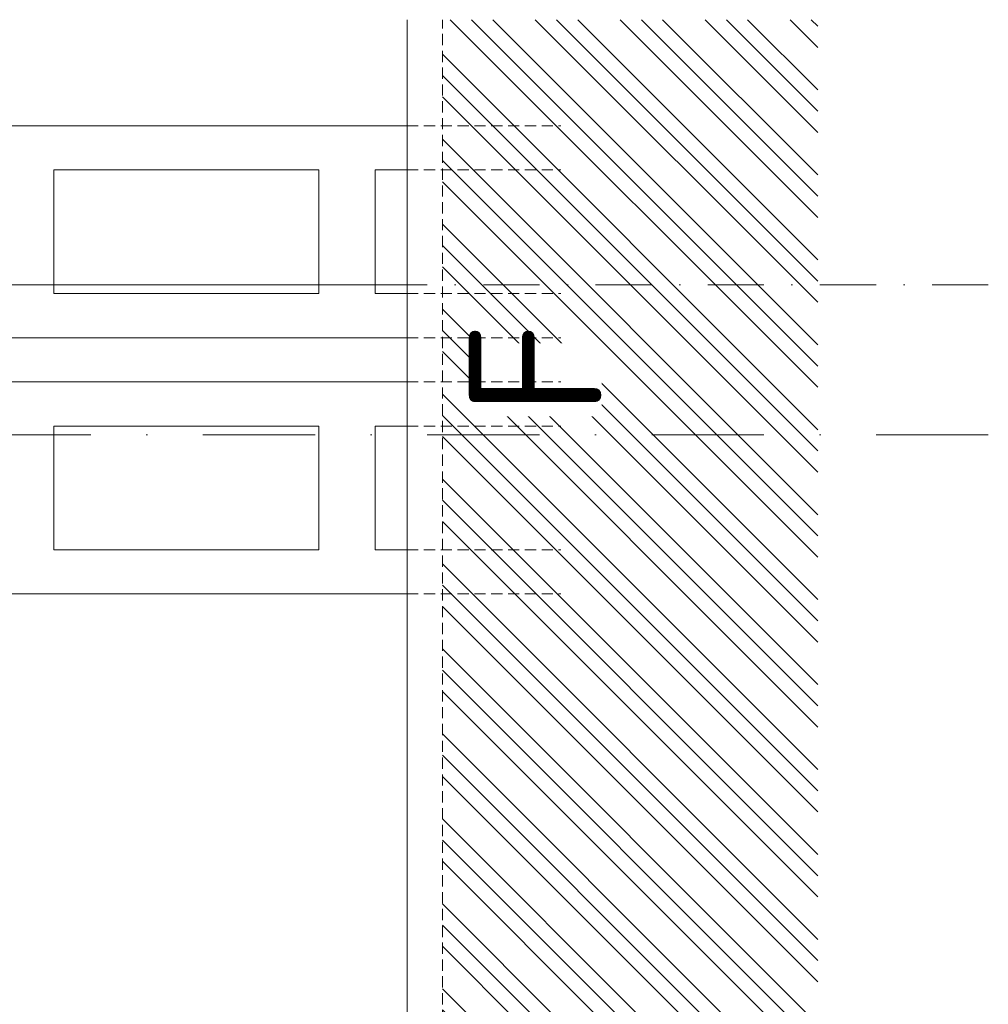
# Model space of a CAD drawing. Header units: millimetres. Extents: x -916886 to 3713765, y -2985421 to 1675785.
# Tile 519 of 656: x 216773 to 222255, y 264727 to 270300. Entities that reach past the tile are written whole.
import ezdxf

# ---------------------------------------------------------------- set-up
doc = ezdxf.new("R2010")
doc.units = ezdxf.units.MM
for name, pattern in [('CENTERX2', [101.6, 63.5, -12.7, 12.7, -12.7]), ('DASHDOT', [25.4, 12.7, -6.35, 0, -6.35]), ('HIDDEN', [9.525, 6.35, -3.175])]:
    doc.linetypes.add(name, pattern=pattern)
for name, color, linetype, lineweight in [('A99_N_txt-popis-200', 240, 'Continuous', 5), ('A99_S_kce-pohl', 7, 'Continuous', 5), ('A99_S_kce-rez-sil', 7, 'Continuous', 15), ('A99_S_kce-rez-ten', 7, 'Continuous', 9), ('A99_S_osy', 1, 'CENTERX2', 5), ('A99_S_sraf', 252, 'Continuous', 9)]:
    doc.layers.add(name, color=color, linetype=linetype, lineweight=lineweight)
doc.styles.add('ad_popis 100', font='isocpeur.ttf', dxfattribs={"height": 200})

msp = doc.modelspace()

# ---------------------------------------------------------------- hatches: boundary and pattern name
at = {"layer": 'A99_S_sraf', "linetype": 'Continuous', "lineweight": 0}
h = msp.add_hatch(dxfattribs=at)
h.set_pattern_fill('ZEM_PUVODNI', color=256, scale=85)
h.set_pattern_definition([(135, (213305, 187250), (-240.4163, -240.4163), []), (135, (213305, 187370.2), (-240.4163, -240.4163), []), (135, (213305, 187490.4), (-240.4163, -240.4163), [])])
h.paths.add_polyline_path([(219777.4, 169165), (219422.4, 181623.9), (219315.1, 185199.4), (219910.3, 185370.4), (219850, 185680), (219850, 186050), (219165, 186050), (219165, 270300), (221290, 270300), (221290, 169162.5)])

# ---------------------------------------------------------------- linework, layer by layer
at = {"layer": 'A99_S_kce-pohl'}
for points in [[(211185, 269100), (211185, 269800), (211770, 269800), (212100, 269700), (218965, 269700)], [(211185, 269100), (206435, 269100), (206435, 268500), (218965, 268500)], [(211185, 267650), (206435, 267650), (206435, 268250), (218965, 268250)], [(211185, 267650), (211185, 266950), (211770, 266950), (212100, 267050), (218965, 267050)]]:
    msp.add_lwpolyline(points, dxfattribs=at)
for points in [[(216965, 268750), (216965, 269450), (218465, 269450), (218465, 268750)], [(218785, 268750), (218785, 269450), (218965, 269450), (218965, 268750)], [(216965, 268000), (216965, 267300), (218465, 267300), (218465, 268000)], [(218785, 268000), (218785, 267300), (218965, 267300), (218965, 268000)]]:
    msp.add_lwpolyline(points, close=True, dxfattribs=at)
at = {"layer": 'A99_S_kce-rez-sil', "color": 7, "linetype": 'Continuous', "lineweight": 15}
msp.add_line((218965, 213380), (218965, 270300), dxfattribs=at)
at = {"layer": 'A99_S_kce-rez-sil', "color": 7, "linetype": 'HIDDEN', "lineweight": 5, "ltscale": 10}
msp.add_line((219165, 186050), (219165, 270300), dxfattribs=at)
at = {"layer": 'A99_S_kce-rez-sil', "lineweight": 13}
msp.add_line((218965, 268500), (205680, 268500), dxfattribs=at)
at = {"layer": 'A99_S_kce-rez-sil', "color": 7, "linetype": 'HIDDEN', "lineweight": 5, "ltscale": 10}
for points in [[(218965, 269700), (219835, 269700)], [(218965, 269450), (219835, 269450)], [(218965, 268750), (219835, 268750)], [(218965, 268000), (219835, 268000)], [(218965, 267300), (219835, 267300)], [(218965, 267050), (219835, 267050)]]:
    msp.add_lwpolyline(points, dxfattribs=at)
at = {"layer": 'A99_S_kce-rez-ten', "lineweight": 13}
msp.add_line((205830, 268800), (218965, 268800), dxfattribs=at)
at = {"layer": 'A99_S_osy', "linetype": 'DASHDOT', "lineweight": 13, "ltscale": 25}
msp.add_line((222254.8, 268800), (202234.8, 268800), dxfattribs=at)
at = {"layer": 'A99_S_osy', "linetype": 'DASHDOT', "lineweight": 5, "ltscale": 50}
msp.add_lwpolyline([(222254.8, 267950), (202234.8, 267950)], dxfattribs=at)
msp.add_lwpolyline([(222254.8, 267950), (202234.8, 267950)], dxfattribs=at)

# ---------------------------------------------------------------- next in the draw order: texts
at = {"layer": 'A99_N_txt-popis-200', "color": 1, "lineweight": 0, "insert": (219316.5, 268055), "char_height": 750, "width": 413.221, "attachment_point": 1, "rotation": 90, "style": 'ad_popis 100', "bg_fill": 3, "box_fill_scale": 1, "bg_fill_color": 256, "bg_fill_transparency": 0}
msp.add_mtext('F', dxfattribs=at)

# ---------------------------------------------------------------- next in the draw order: linework, layer by layer
at = {"layer": 'A99_S_kce-rez-sil', "color": 7, "linetype": 'HIDDEN', "lineweight": 5, "ltscale": 10}
for points in [[(218965, 268500), (219835, 268500)], [(218965, 268250), (219835, 268250)]]:
    msp.add_lwpolyline(points, dxfattribs=at)

doc.saveas('drawing.dxf')
